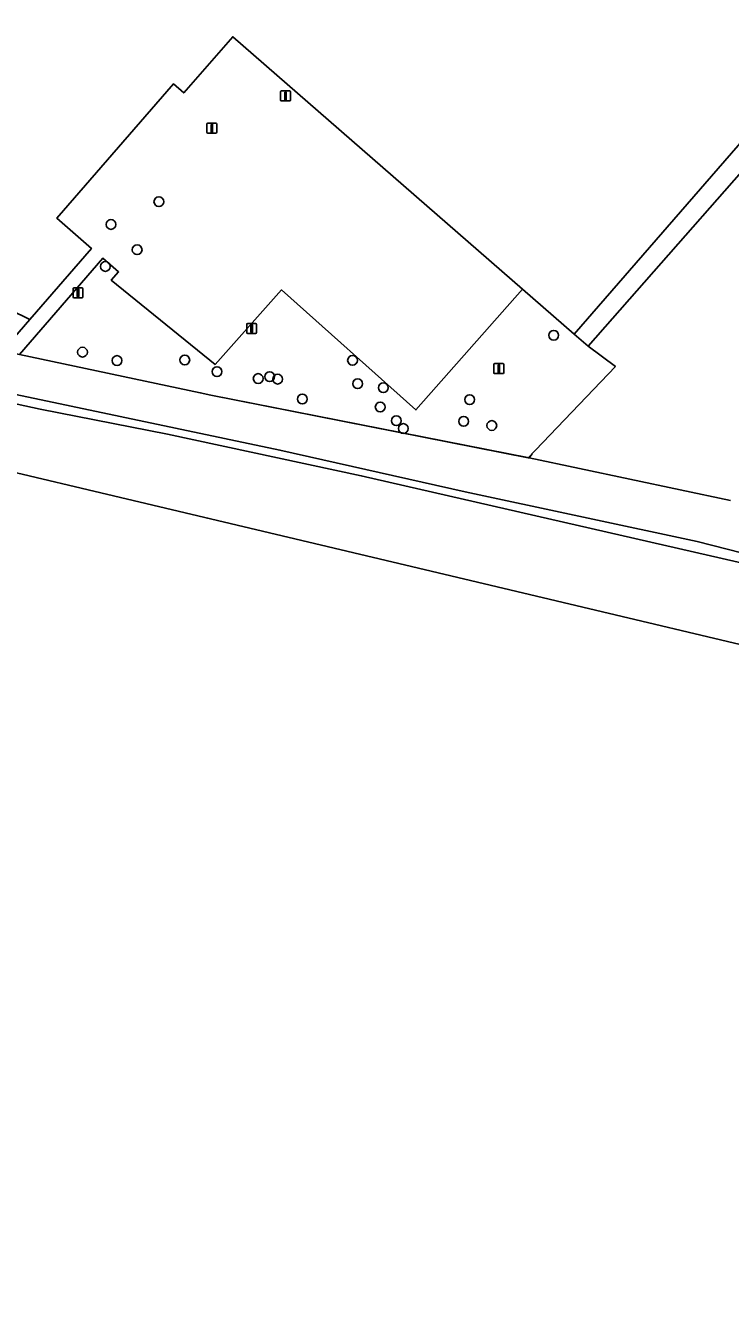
# Model space of a CAD drawing. Extents: x 158472 to 159562, y 388525 to 389606.
# Drawn here: x 158856.4 to 158927, y 388619.1 to 388745.9 of the extents above; entities that cross this region are included whole.
import ezdxf

# ---------------------------------------------------------------- set-up
doc = ezdxf.new("R2010")
doc.units = 0
for name, color, linetype in [('IMGEO_Boom', 7, 'Continuous'), ('IMGEO_Groenvoorziening', 7, 'Continuous'), ('IMGEO_Hek', 7, 'Continuous'), ('IMGEO_Lichtmast', 7, 'Continuous'), ('IMGEO_Meer_plas_ven_vijver', 7, 'Continuous'), ('IMGEO_Oever', 7, 'Continuous'), ('IMGEO_Pand', 7, 'Continuous'), ('IMGEO_Voetpad_open', 7, 'Continuous'), ('IMGEO_Walbescherming', 7, 'Continuous')]:
    doc.layers.add(name, color=color, linetype=linetype)

msp = doc.modelspace()

# ---------------------------------------------------------------- linework, layer by layer
at = {"layer": 'IMGEO_Boom'}
for centre in [(158869.78, 388728.29), (158864.99, 388726.01), (158867.61, 388723.48), (158864.43, 388721.81), (158909.3, 388714.93), (158862.14, 388713.24), (158865.6, 388712.4), (158872.38, 388712.46), (158889.16, 388712.42), (158875.6, 388711.29), (158880.87, 388710.79), (158879.72, 388710.6), (158881.67, 388710.54), (158889.68, 388710.08), (158892.24, 388709.68), (158884.13, 388708.55), (158900.89, 388708.49), (158891.93, 388707.75), (158893.54, 388706.38), (158894.25, 388705.6), (158900.28, 388706.32), (158903.1, 388705.9)]:
    msp.add_circle(centre, 0.489, dxfattribs=at)
at = {"layer": 'IMGEO_Groenvoorziening'}
for points in [[(158936.52, 388761.95), (158933.89, 388760.26), (158929.26, 388755.09), (158929.33, 388755.03), (158933.35, 388751.53), (158932.02, 388750), (158930.55, 388748.31), (158935.78, 388743.76), (158933.53, 388741.17), (158932.49, 388739.98), (158932.81, 388739.71), (158929.53, 388735.94), (158911.35, 388715.05), (158912.74, 388713.84), (158935.39, 388739.58), (158937.78, 388742.31), (158947.49, 388752.74)], [(158882.07, 388719.47), (158875.41, 388712.02), (158865.02, 388720.44), (158865.75, 388721.26), (158864.17, 388722.64), (158855.82, 388713.01), (158873.93, 388709.18), (158874.98, 388708.94), (158906.74, 388702.67), (158906.75, 388702.67), (158915.47, 388711.8), (158912.74, 388713.84), (158911.35, 388715.05), (158906.18, 388719.55), (158895.5, 388707.46)]]:
    msp.add_lwpolyline(points, close=True, dxfattribs=at)
for points in [[(158935.33, 388708.8), (158936.3, 388709.91), (158930.18, 388715.2), (158932.08, 388717.39), (158937.28, 388723.4), (158936.18, 388724.35), (158936.62, 388724.87), (158939.89, 388728.65), (158940.97, 388727.72), (158944.47, 388731.76), (158937.49, 388737.76), (158935.39, 388739.58), (158912.74, 388713.84), (158915.47, 388711.8), (158906.75, 388702.67), (158906.83, 388702.66), (158927, 388698.41)], [(158874.98, 388708.94), (158873.93, 388709.18), (158855.82, 388713.01), (158854.2, 388713.35), (158849.43, 388714.36), (158844.98, 388715.14), (158832.82, 388718.4), (158827.58, 388719.84), (158825.4, 388720.89), (158822.48, 388717.38), (158829.07, 388715.83), (158855.47, 388709), (158881.9, 388703.44), (158900.44, 388699.27), (158923.64, 388694.3), (158934.09, 388691.62), (158939.38, 388689.08), (158940.53, 388690.61), (158942.18, 388692.82)], [(158927, 388698.41), (158906.83, 388702.66), (158906.75, 388702.67), (158906.74, 388702.67), (158874.98, 388708.94)]]:
    msp.add_lwpolyline(points, dxfattribs=at)
at = {"layer": 'IMGEO_Hek'}
msp.add_lwpolyline([(158907.13, 388703.08), (158906.83, 388702.66), (158874.98, 388708.94)], dxfattribs=at)
at = {"layer": 'IMGEO_Lichtmast'}
for p, q in [((158881.96, 388738.46), (158881.96, 388739.26)), ((158881.96, 388739.26), (158881.96, 388738.46)), ((158882.06, 388739.36), (158882.85, 388739.36)), ((158882.85, 388739.36), (158882.06, 388739.36)), ((158882.95, 388739.26), (158882.95, 388738.46)), ((158882.95, 388738.46), (158882.95, 388739.26)), ((158882.85, 388738.36), (158882.06, 388738.36)), ((158882.06, 388738.36), (158882.85, 388738.36)), ((158874.58, 388735.24), (158874.58, 388736.04)), ((158874.58, 388736.04), (158874.58, 388735.24)), ((158874.68, 388736.14), (158875.47, 388736.14)), ((158875.47, 388736.14), (158874.68, 388736.14)), ((158875.57, 388736.04), (158875.57, 388735.24)), ((158875.57, 388735.24), (158875.57, 388736.04)), ((158875.47, 388735.14), (158874.68, 388735.14)), ((158874.68, 388735.14), (158875.47, 388735.14)), ((158861.19, 388718.77), (158861.19, 388719.56)), ((158861.19, 388719.56), (158861.19, 388718.77)), ((158861.29, 388719.66), (158862.08, 388719.66)), ((158862.08, 388719.66), (158861.29, 388719.66)), ((158862.18, 388719.56), (158862.18, 388718.77)), ((158862.18, 388718.77), (158862.18, 388719.56)), ((158862.08, 388718.67), (158861.29, 388718.67)), ((158861.29, 388718.67), (158862.08, 388718.67)), ((158878.57, 388715.21), (158878.57, 388716.01)), ((158878.57, 388716.01), (158878.57, 388715.21)), ((158878.67, 388716.11), (158879.46, 388716.11)), ((158879.46, 388716.11), (158878.67, 388716.11)), ((158879.46, 388715.11), (158878.67, 388715.11)), ((158878.67, 388715.11), (158879.46, 388715.11)), ((158879.56, 388716.01), (158879.56, 388715.21)), ((158879.56, 388715.21), (158879.56, 388716.01)), ((158903.3, 388711.19), (158903.3, 388711.99)), ((158903.3, 388711.99), (158903.3, 388711.19)), ((158903.4, 388712.09), (158904.19, 388712.09)), ((158904.19, 388712.09), (158903.4, 388712.09)), ((158904.29, 388711.99), (158904.29, 388711.19)), ((158904.29, 388711.19), (158904.29, 388711.99)), ((158904.19, 388711.09), (158903.4, 388711.09)), ((158903.4, 388711.09), (158904.19, 388711.09))]:
    msp.add_line(p, q, dxfattribs=at)
for points in [[(158882.38, 388739.23), (158882.53, 388739.23), (158882.53, 388738.48), (158882.38, 388738.48), (158882.38, 388739.23)], [(158875, 388736.01), (158875.15, 388736.01), (158875.15, 388735.26), (158875, 388735.26), (158875, 388736.01)], [(158861.61, 388719.54), (158861.76, 388719.54), (158861.76, 388718.79), (158861.61, 388718.79), (158861.61, 388719.54)], [(158878.99, 388715.98), (158879.14, 388715.98), (158879.14, 388715.23), (158878.99, 388715.23), (158878.99, 388715.98)], [(158903.72, 388711.96), (158903.87, 388711.96), (158903.87, 388711.21), (158903.72, 388711.21), (158903.72, 388711.96)]]:
    msp.add_lwpolyline(points, dxfattribs=at)
for centre, start, end in [((158882.06, 388739.26), 90, 180), ((158882.06, 388739.26), 90, 180), ((158882.85, 388739.26), 0, 90), ((158882.85, 388739.26), 360, 90), ((158882.06, 388738.46), 180, 270), ((158882.06, 388738.46), 180, 270), ((158882.85, 388738.46), 270, 0), ((158882.85, 388738.46), 270, 0), ((158874.68, 388736.04), 90, 180), ((158874.68, 388736.04), 90, 180), ((158875.47, 388736.04), 0, 90), ((158875.47, 388736.04), 360, 90), ((158874.68, 388735.24), 180, 270), ((158874.68, 388735.24), 180, 270), ((158875.47, 388735.24), 270, 0), ((158875.47, 388735.24), 270, 0), ((158861.29, 388719.56), 90, 180), ((158861.29, 388719.56), 90, 180), ((158862.08, 388719.56), 0, 90), ((158862.08, 388719.56), 360, 90), ((158861.29, 388718.77), 180, 270), ((158861.29, 388718.77), 180, 270), ((158862.08, 388718.77), 270, 0), ((158862.08, 388718.77), 270, 0), ((158878.67, 388716.01), 90, 180), ((158878.67, 388716.01), 90, 180), ((158878.67, 388715.21), 180, 270), ((158878.67, 388715.21), 180, 270), ((158879.46, 388716.01), 0, 90), ((158879.46, 388716.01), 360, 90), ((158879.46, 388715.21), 270, 0), ((158879.46, 388715.21), 270, 0), ((158903.4, 388711.99), 90, 180), ((158903.4, 388711.99), 90, 180), ((158903.4, 388711.19), 180, 270), ((158903.4, 388711.19), 180, 270), ((158904.19, 388711.99), 0, 90), ((158904.19, 388711.99), 360, 90), ((158904.19, 388711.19), 270, 0), ((158904.19, 388711.19), 270, 0)]:
    msp.add_arc(centre, 0.1, start, end, dxfattribs=at)
at = {"layer": 'IMGEO_Meer_plas_ven_vijver'}
for points in [[(158980.95, 388617.57), (158968.46, 388647.95), (158964.41, 388658.16), (158962.32, 388663.9), (158960.51, 388667.76), (158958.37, 388671.44), (158956.05, 388674.73), (158953.45, 388677.88), (158950.57, 388680.79), (158947.44, 388683.42), (158946.32, 388684.26), (158946.03, 388684.46), (158942.36, 388686.96), (158939.15, 388688.78), (158936.54, 388689.76), (158933.78, 388690.67), (158930.53, 388691.6), (158890.03, 388700.88), (158870.66, 388705.03), (158857.9, 388707.55), (158827.94, 388714.03)], [(158822.45, 388708.99), (158897.02, 388691.32), (158945.1, 388679.92), (158977.48, 388598.59), (159006.71, 388525.15)]]:
    msp.add_lwpolyline(points, dxfattribs=at)
at = {"layer": 'IMGEO_Oever'}
for points in [[(158954.58, 388678.49), (158952.88, 388680.4), (158949.15, 388683.62), (158947.15, 388685.36), (158946.37, 388685.73), (158939.38, 388689.08), (158934.09, 388691.62), (158923.64, 388694.3), (158900.44, 388699.27), (158881.9, 388703.44), (158855.47, 388709), (158829.07, 388715.83), (158822.48, 388717.38), (158817.46, 388711.35), (158816.72, 388710.35), (158822.15, 388709.06)], [(158827.94, 388714.03), (158857.9, 388707.55), (158870.66, 388705.03), (158890.03, 388700.88), (158930.53, 388691.6), (158933.78, 388690.67), (158936.54, 388689.76), (158939.15, 388688.78), (158942.36, 388686.96), (158946.03, 388684.46), (158946.32, 388684.26), (158947.44, 388683.42), (158950.57, 388680.79), (158953.45, 388677.88), (158956.05, 388674.73), (158958.37, 388671.44), (158960.51, 388667.76), (158962.32, 388663.9), (158964.41, 388658.16), (158968.46, 388647.95), (158980.95, 388617.57), (158986.94, 388603.71), (158987.19, 388603.82), (158963.84, 388663.01)]]:
    msp.add_lwpolyline(points, dxfattribs=at)
at = {"layer": 'IMGEO_Pand'}
msp.add_lwpolyline([(158836.25, 388726.62), (158836.48, 388726.51), (158843.34, 388723.16), (158844.71, 388722.49), (158856.86, 388716.52), (158863.04, 388723.62), (158859.56, 388726.65), (158871.24, 388740.07), (158872.28, 388739.16), (158877.18, 388744.79), (158906.18, 388719.55), (158911.35, 388715.05), (158929.53, 388735.94), (158932.81, 388739.71), (158932.49, 388739.98), (158933.53, 388741.17), (158935.78, 388743.76), (158930.55, 388748.31)], dxfattribs=at)
at = {"layer": 'IMGEO_Voetpad_open'}
for points in [[(158877.18, 388744.79), (158872.28, 388739.16), (158871.24, 388740.07), (158859.56, 388726.65), (158863.04, 388723.62), (158856.86, 388716.52), (158854.55, 388713.81), (158854.2, 388713.35), (158855.82, 388713.01), (158864.17, 388722.64), (158865.75, 388721.26), (158865.02, 388720.44), (158875.41, 388712.02), (158882.07, 388719.47), (158895.5, 388707.46), (158906.18, 388719.55)], [(158844.71, 388722.49), (158843.34, 388723.16), (158836.48, 388726.51), (158835.23, 388723.73), (158833.76, 388720.49), (158844.57, 388715.76), (158854.55, 388713.81), (158856.86, 388716.52)]]:
    msp.add_lwpolyline(points, close=True, dxfattribs=at)
at = {"layer": 'IMGEO_Walbescherming'}
msp.add_lwpolyline([(158890.03, 388700.88), (158870.66, 388705.03)], dxfattribs=at)

doc.saveas('drawing.dxf')
